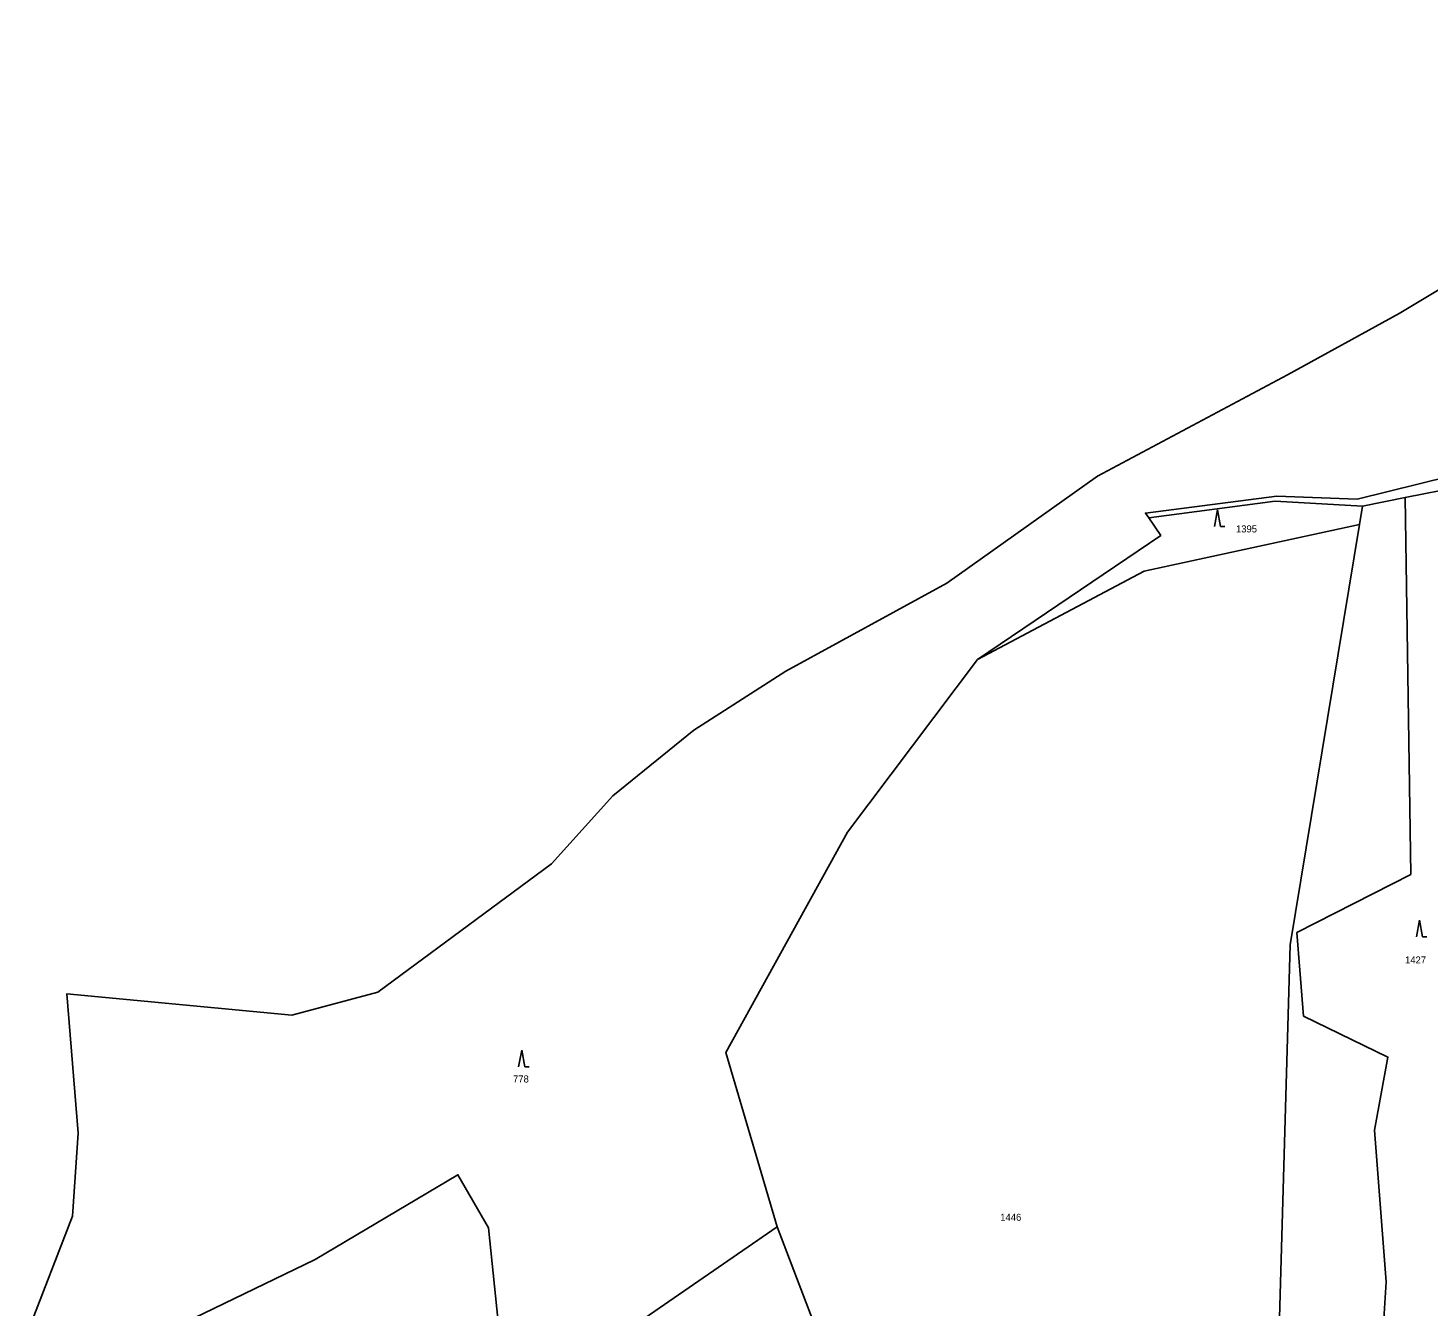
# Model space of a CAD drawing. Extents: x -520431 to -517205, y -1075927 to -1074013.
# Drawn here: x -519663.2 to -519326.4, y -1075503.1 to -1075195.4 of the extents above; entities that cross this region are included whole.
import ezdxf

# ---------------------------------------------------------------- set-up
doc = ezdxf.new("R2010")
doc.units = 0
for name, color, linetype in [('Hranice parcel', 7, 'Continuous'), ('Parcelní čísla', 7, 'Continuous'), ('Značky kultur', 7, 'Continuous')]:
    doc.layers.add(name, color=color, linetype=linetype)

msp = doc.modelspace()

# ---------------------------------------------------------------- linework, layer by layer
at = {"layer": 'Hranice parcel'}
for p, q in [((-519331.88, -1075308.37), (-519289.67, -1075300.01)), ((-519342.2, -1075310.42), (-519331.88, -1075308.37)), ((-519342.2, -1075310.42), (-519342.93, -1075314.86)), ((-519547.85, -1075528.4), (-519482.99, -1075483.75))]:
    msp.add_line(p, q, dxfattribs=at)
for points in [[(-519157.4, -1075195.45), (-519164.17, -1075199.43), (-519207.18, -1075218.16), (-519271.68, -1075235.33), (-519300.75, -1075244.56), (-519333.33, -1075264.12), (-519360.25, -1075278.88), (-519405.94, -1075303.24), (-519442.16, -1075328.99), (-519480.88, -1075350.16), (-519503.03, -1075364.33), (-519522.48, -1075380.1), (-519537.28, -1075396.46), (-519579.05, -1075427.36), (-519599.7, -1075432.84), (-519653.86, -1075427.76), (-519651.14, -1075461.25), (-519652.47, -1075481.19), (-519663.19, -1075508.81)], [(-519171.74, -1075264.49), (-519193.89, -1075273.35), (-519217.24, -1075283.87), (-519243.43, -1075292.48), (-519280.21, -1075295.05), (-519321.1, -1075303.26), (-519343.46, -1075308.73), (-519362.78, -1075308.08), (-519394.41, -1075312.11), (-519393.58, -1075313.24)], [(-519393.58, -1075313.24), (-519363.22, -1075309.24), (-519342.2, -1075310.42)], [(-519333.39, -1075691.36), (-519348.1, -1075619.17), (-519339.12, -1075539.36), (-519336.49, -1075497), (-519339.3, -1075460.49), (-519336.05, -1075442.95), (-519356.34, -1075433.09), (-519357.95, -1075413), (-519330.57, -1075399), (-519331.88, -1075308.37)], [(-519434.8, -1075347.33), (-519390.71, -1075317.47), (-519393.58, -1075313.24)], [(-519434.8, -1075347.33), (-519394.71, -1075326.08), (-519342.93, -1075314.86)], [(-519342.93, -1075314.86), (-519359.56, -1075415.93), (-519363.14, -1075539.25), (-519366.71, -1075662.57), (-519360.71, -1075688.25), (-519354.66, -1075699.51)], [(-519482.99, -1075483.75), (-519495.34, -1075441.87), (-519466.02, -1075388.87), (-519434.8, -1075347.33)], [(-519633.1, -1075510.5), (-519594.15, -1075491.66), (-519559.78, -1075471.25), (-519552.41, -1075483.98), (-519547.85, -1075528.4)], [(-519482.99, -1075483.75), (-519438.02, -1075601.6), (-519392.9, -1075719.82)]]:
    msp.add_lwpolyline(points, dxfattribs=at)
at = {"layer": 'Značky kultur'}
for p, q in [((-519377.05, -1075311.35), (-519377.8, -1075315.35)), ((-519376.3, -1075315.35), (-519377.05, -1075311.35)), ((-519376.3, -1075315.35), (-519375.3, -1075315.35)), ((-519328.45, -1075410.03), (-519329.2, -1075414.03)), ((-519327.7, -1075414.03), (-519328.45, -1075410.03)), ((-519327.7, -1075414.03), (-519326.7, -1075414.03)), ((-519544.41, -1075441.31), (-519545.16, -1075445.31)), ((-519543.66, -1075445.31), (-519544.41, -1075441.31)), ((-519543.66, -1075445.31), (-519542.66, -1075445.31))]:
    msp.add_line(p, q, dxfattribs=at)

# ---------------------------------------------------------------- texts
at = {"layer": 'Parcelní čísla'}
for s, p in [('1395', (-519372.61, -1075316.77)), ('1427', (-519331.94, -1075420.44)), ('778', (-519546.51, -1075449.06)), ('1446', (-519429.31, -1075482.33))]:
    msp.add_text(s, height=1.7, dxfattribs=at).set_placement(p)

doc.saveas('drawing.dxf')
